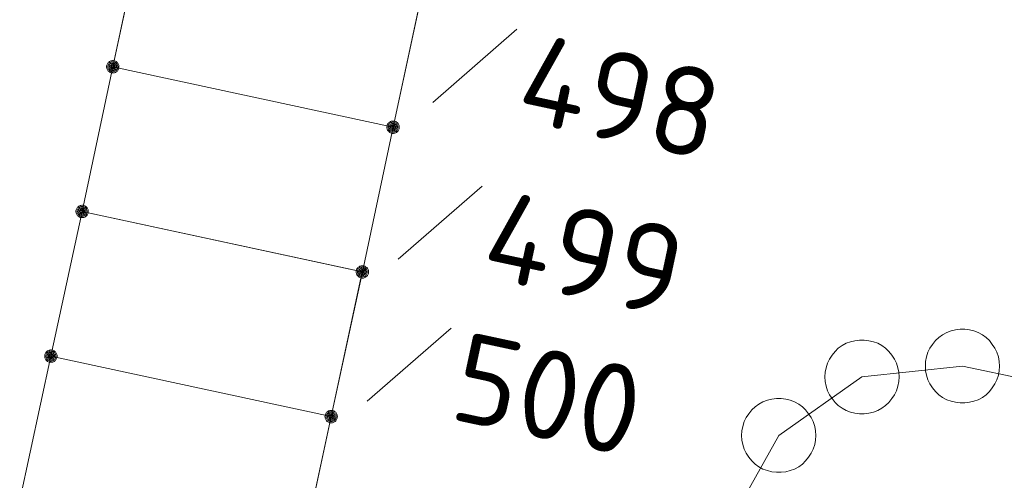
# Model space of a CAD drawing. Header units: metres. Extents: x 3425540 to 3446143, y 5432760 to 5444637.
# Tile 700 of 717: x 3445075 to 3445094, y 5435699 to 5435708. Entities that reach past the tile are written whole.
import ezdxf

# ---------------------------------------------------------------- set-up
doc = ezdxf.new("R2010")
doc.units = ezdxf.units.M
doc.layers.add('B_Bestand', color=9, linetype='Continuous', lineweight=18)
doc.layers.add('B_Flurgrenzen', color=9, linetype='Continuous', lineweight=18)
doc.styles.get("Standard").update_dxf_attribs({"font": 'isocpeur.ttf'})

msp = doc.modelspace()

# ---------------------------------------------------------------- linework, layer by layer
at = {"layer": 'B_Bestand'}
for points in [[(3445082.13, 5435706.199), (3445082.757, 5435709.11), (3445077.1, 5435710.329), (3445076.473, 5435707.418), (3445082.13, 5435706.199)], [(3445082.13, 5435706.199), (3445081.51, 5435703.279), (3445075.85, 5435704.499), (3445076.47, 5435707.419), (3445082.13, 5435706.199)], [(3445080.88, 5435700.359), (3445081.509, 5435703.279), (3445075.85, 5435704.499), (3445075.221, 5435701.579), (3445080.88, 5435700.359)], [(3445080.88, 5435700.359), (3445080.253, 5435697.448), (3445074.59, 5435698.669), (3445075.217, 5435701.58), (3445080.88, 5435700.359)]]:
    msp.add_lwpolyline(points, dxfattribs=at)
at = {"layer": 'B_Flurgrenzen'}
for p, q in [((3445076.47, 5435707.419), (3445077.1, 5435710.329)), ((3445082.13, 5435706.199), (3445082.76, 5435709.119)), ((3445082.936, 5435706.701), (3445084.633, 5435708.179)), ((3445075.85, 5435704.499), (3445076.47, 5435707.419)), ((3445076.47, 5435707.419), (3445082.13, 5435706.199)), ((3445081.51, 5435703.279), (3445082.13, 5435706.199)), ((3445082.232, 5435703.534), (3445083.929, 5435705.012)), ((3445075.22, 5435701.579), (3445075.85, 5435704.499)), ((3445075.85, 5435704.499), (3445081.51, 5435703.279)), ((3445080.88, 5435700.359), (3445081.51, 5435703.279)), ((3445081.606, 5435700.668), (3445083.303, 5435702.146)), ((3445074.59, 5435698.669), (3445075.22, 5435701.579)), ((3445075.22, 5435701.579), (3445080.88, 5435700.359)), ((3445091.6, 5435701.159), (3445093.63, 5435701.379)), ((3445093.63, 5435701.379), (3445113.89, 5435697.049)), ((3445089.92, 5435699.979), (3445091.6, 5435701.159)), ((3445080.25, 5435697.429), (3445080.88, 5435700.359)), ((3445088.92, 5435698.199), (3445089.92, 5435699.979))]:
    msp.add_line(p, q, dxfattribs=at)
for points in [[(3445076.595, 5435707.419), (3445076.594, 5435707.435), (3445076.591, 5435707.45), (3445076.586, 5435707.465), (3445076.579, 5435707.479), (3445076.571, 5435707.493), (3445076.562, 5435707.505), (3445076.55, 5435707.515), (3445076.537, 5435707.524), (3445076.523, 5435707.532), (3445076.508, 5435707.538), (3445076.494, 5435707.542), (3445076.478, 5435707.544), (3445076.462, 5435707.544), (3445076.446, 5435707.542), (3445076.432, 5435707.538), (3445076.417, 5435707.532), (3445076.403, 5435707.524), (3445076.39, 5435707.515), (3445076.378, 5435707.505), (3445076.369, 5435707.493), (3445076.361, 5435707.479), (3445076.354, 5435707.465), (3445076.349, 5435707.45), (3445076.346, 5435707.435), (3445076.345, 5435707.419), (3445076.346, 5435707.403), (3445076.349, 5435707.388), (3445076.354, 5435707.373), (3445076.361, 5435707.359), (3445076.369, 5435707.345), (3445076.378, 5435707.333), (3445076.39, 5435707.323), (3445076.403, 5435707.314), (3445076.417, 5435707.306), (3445076.432, 5435707.3), (3445076.446, 5435707.296), (3445076.462, 5435707.294), (3445076.478, 5435707.294), (3445076.494, 5435707.296), (3445076.508, 5435707.3), (3445076.523, 5435707.306), (3445076.537, 5435707.314), (3445076.55, 5435707.323), (3445076.562, 5435707.333), (3445076.571, 5435707.345), (3445076.579, 5435707.359), (3445076.586, 5435707.373), (3445076.591, 5435707.388), (3445076.594, 5435707.403), (3445076.595, 5435707.419)], [(3445076.57, 5435707.419), (3445076.569, 5435707.433), (3445076.566, 5435707.447), (3445076.562, 5435707.459), (3445076.556, 5435707.472), (3445076.547, 5435707.484), (3445076.537, 5435707.494), (3445076.526, 5435707.503), (3445076.514, 5435707.51), (3445076.501, 5435707.514), (3445076.488, 5435707.517), (3445076.474, 5435707.519), (3445076.459, 5435707.518), (3445076.445, 5435707.516), (3445076.433, 5435707.513), (3445076.42, 5435707.506), (3445076.408, 5435707.498), (3445076.398, 5435707.489), (3445076.388, 5435707.478), (3445076.381, 5435707.466), (3445076.376, 5435707.453), (3445076.372, 5435707.44), (3445076.37, 5435707.426), (3445076.37, 5435707.412), (3445076.372, 5435707.398), (3445076.376, 5435707.385), (3445076.381, 5435707.372), (3445076.388, 5435707.36), (3445076.398, 5435707.349), (3445076.408, 5435707.34), (3445076.42, 5435707.332), (3445076.433, 5435707.325), (3445076.445, 5435707.322), (3445076.459, 5435707.32), (3445076.474, 5435707.319), (3445076.488, 5435707.321), (3445076.501, 5435707.324), (3445076.514, 5435707.328), (3445076.526, 5435707.335), (3445076.537, 5435707.344), (3445076.547, 5435707.354), (3445076.556, 5435707.366), (3445076.562, 5435707.379), (3445076.566, 5435707.391), (3445076.569, 5435707.405), (3445076.57, 5435707.419)], [(3445076.546, 5435707.419), (3445076.545, 5435707.431), (3445076.542, 5435707.443), (3445076.537, 5435707.454), (3445076.531, 5435707.464), (3445076.522, 5435707.474), (3445076.513, 5435707.481), (3445076.502, 5435707.488), (3445076.491, 5435707.492), (3445076.479, 5435707.494), (3445076.467, 5435707.495), (3445076.455, 5435707.493), (3445076.443, 5435707.49), (3445076.433, 5435707.485), (3445076.422, 5435707.478), (3445076.413, 5435707.469), (3445076.406, 5435707.459), (3445076.4, 5435707.449), (3445076.396, 5435707.437), (3445076.394, 5435707.425), (3445076.394, 5435707.413), (3445076.396, 5435707.401), (3445076.4, 5435707.389), (3445076.406, 5435707.379), (3445076.413, 5435707.369), (3445076.422, 5435707.36), (3445076.432, 5435707.353), (3445076.443, 5435707.348), (3445076.455, 5435707.345), (3445076.467, 5435707.343), (3445076.479, 5435707.344), (3445076.491, 5435707.346), (3445076.502, 5435707.35), (3445076.513, 5435707.357), (3445076.522, 5435707.364), (3445076.531, 5435707.374), (3445076.537, 5435707.384), (3445076.542, 5435707.395), (3445076.545, 5435707.407), (3445076.546, 5435707.419)], [(3445076.521, 5435707.419), (3445076.52, 5435707.429), (3445076.517, 5435707.439), (3445076.512, 5435707.448), (3445076.506, 5435707.455), (3445076.499, 5435707.461), (3445076.49, 5435707.466), (3445076.48, 5435707.469), (3445076.47, 5435707.47), (3445076.46, 5435707.469), (3445076.45, 5435707.466), (3445076.441, 5435707.461), (3445076.434, 5435707.455), (3445076.428, 5435707.448), (3445076.423, 5435707.439), (3445076.42, 5435707.429), (3445076.419, 5435707.419), (3445076.42, 5435707.409), (3445076.423, 5435707.399), (3445076.428, 5435707.39), (3445076.434, 5435707.383), (3445076.441, 5435707.377), (3445076.45, 5435707.372), (3445076.46, 5435707.369), (3445076.47, 5435707.368), (3445076.48, 5435707.369), (3445076.49, 5435707.372), (3445076.499, 5435707.377), (3445076.506, 5435707.383), (3445076.512, 5435707.39), (3445076.517, 5435707.399), (3445076.52, 5435707.409), (3445076.521, 5435707.419)], [(3445076.497, 5435707.419), (3445076.496, 5435707.426), (3445076.493, 5435707.433), (3445076.488, 5435707.439), (3445076.482, 5435707.443), (3445076.475, 5435707.445), (3445076.468, 5435707.446), (3445076.461, 5435707.444), (3445076.454, 5435707.441), (3445076.449, 5435707.436), (3445076.445, 5435707.43), (3445076.443, 5435707.423), (3445076.443, 5435707.415), (3445076.445, 5435707.408), (3445076.449, 5435707.402), (3445076.454, 5435707.397), (3445076.461, 5435707.394), (3445076.468, 5435707.392), (3445076.475, 5435707.393), (3445076.482, 5435707.395), (3445076.488, 5435707.399), (3445076.493, 5435707.405), (3445076.496, 5435707.412), (3445076.497, 5435707.419)], [(3445082.255, 5435706.199), (3445082.254, 5435706.215), (3445082.251, 5435706.23), (3445082.246, 5435706.245), (3445082.239, 5435706.259), (3445082.231, 5435706.273), (3445082.222, 5435706.285), (3445082.21, 5435706.295), (3445082.197, 5435706.304), (3445082.183, 5435706.312), (3445082.168, 5435706.318), (3445082.154, 5435706.322), (3445082.138, 5435706.324), (3445082.122, 5435706.324), (3445082.106, 5435706.322), (3445082.092, 5435706.318), (3445082.077, 5435706.312), (3445082.063, 5435706.304), (3445082.05, 5435706.295), (3445082.038, 5435706.285), (3445082.029, 5435706.273), (3445082.021, 5435706.259), (3445082.014, 5435706.245), (3445082.009, 5435706.23), (3445082.006, 5435706.215), (3445082.005, 5435706.199), (3445082.006, 5435706.183), (3445082.009, 5435706.168), (3445082.014, 5435706.153), (3445082.021, 5435706.139), (3445082.029, 5435706.125), (3445082.038, 5435706.113), (3445082.05, 5435706.103), (3445082.063, 5435706.094), (3445082.077, 5435706.086), (3445082.092, 5435706.08), (3445082.106, 5435706.076), (3445082.122, 5435706.074), (3445082.138, 5435706.074), (3445082.154, 5435706.076), (3445082.168, 5435706.08), (3445082.183, 5435706.086), (3445082.197, 5435706.094), (3445082.21, 5435706.103), (3445082.222, 5435706.113), (3445082.231, 5435706.125), (3445082.239, 5435706.139), (3445082.246, 5435706.153), (3445082.251, 5435706.168), (3445082.254, 5435706.183), (3445082.255, 5435706.199)], [(3445082.23, 5435706.199), (3445082.229, 5435706.213), (3445082.226, 5435706.227), (3445082.222, 5435706.239), (3445082.216, 5435706.252), (3445082.207, 5435706.264), (3445082.197, 5435706.274), (3445082.186, 5435706.283), (3445082.174, 5435706.29), (3445082.161, 5435706.294), (3445082.148, 5435706.297), (3445082.134, 5435706.299), (3445082.119, 5435706.298), (3445082.105, 5435706.296), (3445082.093, 5435706.293), (3445082.08, 5435706.286), (3445082.068, 5435706.278), (3445082.058, 5435706.269), (3445082.048, 5435706.258), (3445082.041, 5435706.246), (3445082.036, 5435706.233), (3445082.032, 5435706.22), (3445082.03, 5435706.206), (3445082.03, 5435706.192), (3445082.032, 5435706.178), (3445082.036, 5435706.165), (3445082.041, 5435706.152), (3445082.048, 5435706.14), (3445082.058, 5435706.129), (3445082.068, 5435706.12), (3445082.08, 5435706.112), (3445082.093, 5435706.105), (3445082.105, 5435706.102), (3445082.119, 5435706.1), (3445082.134, 5435706.099), (3445082.148, 5435706.101), (3445082.161, 5435706.104), (3445082.174, 5435706.108), (3445082.186, 5435706.115), (3445082.197, 5435706.124), (3445082.207, 5435706.134), (3445082.216, 5435706.146), (3445082.222, 5435706.159), (3445082.226, 5435706.171), (3445082.229, 5435706.185), (3445082.23, 5435706.199)], [(3445082.206, 5435706.199), (3445082.205, 5435706.211), (3445082.202, 5435706.223), (3445082.197, 5435706.234), (3445082.191, 5435706.244), (3445082.182, 5435706.254), (3445082.173, 5435706.261), (3445082.162, 5435706.268), (3445082.151, 5435706.272), (3445082.139, 5435706.274), (3445082.127, 5435706.275), (3445082.115, 5435706.273), (3445082.103, 5435706.27), (3445082.093, 5435706.265), (3445082.082, 5435706.258), (3445082.073, 5435706.249), (3445082.066, 5435706.239), (3445082.06, 5435706.229), (3445082.056, 5435706.217), (3445082.054, 5435706.205), (3445082.054, 5435706.193), (3445082.056, 5435706.181), (3445082.06, 5435706.169), (3445082.066, 5435706.159), (3445082.073, 5435706.149), (3445082.082, 5435706.14), (3445082.092, 5435706.133), (3445082.103, 5435706.128), (3445082.115, 5435706.125), (3445082.127, 5435706.123), (3445082.139, 5435706.124), (3445082.151, 5435706.126), (3445082.162, 5435706.13), (3445082.173, 5435706.137), (3445082.182, 5435706.144), (3445082.191, 5435706.154), (3445082.197, 5435706.164), (3445082.202, 5435706.175), (3445082.205, 5435706.187), (3445082.206, 5435706.199)], [(3445082.181, 5435706.199), (3445082.18, 5435706.209), (3445082.177, 5435706.219), (3445082.172, 5435706.228), (3445082.166, 5435706.235), (3445082.159, 5435706.241), (3445082.15, 5435706.246), (3445082.14, 5435706.249), (3445082.13, 5435706.25), (3445082.12, 5435706.249), (3445082.11, 5435706.246), (3445082.101, 5435706.241), (3445082.094, 5435706.235), (3445082.088, 5435706.228), (3445082.083, 5435706.219), (3445082.08, 5435706.209), (3445082.079, 5435706.199), (3445082.08, 5435706.189), (3445082.083, 5435706.179), (3445082.088, 5435706.17), (3445082.094, 5435706.163), (3445082.101, 5435706.157), (3445082.11, 5435706.152), (3445082.12, 5435706.149), (3445082.13, 5435706.148), (3445082.14, 5435706.149), (3445082.15, 5435706.152), (3445082.159, 5435706.157), (3445082.166, 5435706.163), (3445082.172, 5435706.17), (3445082.177, 5435706.179), (3445082.18, 5435706.189), (3445082.181, 5435706.199)], [(3445082.157, 5435706.199), (3445082.156, 5435706.206), (3445082.153, 5435706.213), (3445082.148, 5435706.219), (3445082.142, 5435706.223), (3445082.135, 5435706.225), (3445082.128, 5435706.226), (3445082.121, 5435706.224), (3445082.114, 5435706.221), (3445082.109, 5435706.216), (3445082.105, 5435706.21), (3445082.103, 5435706.203), (3445082.103, 5435706.195), (3445082.105, 5435706.188), (3445082.109, 5435706.182), (3445082.114, 5435706.177), (3445082.121, 5435706.174), (3445082.128, 5435706.172), (3445082.135, 5435706.173), (3445082.142, 5435706.175), (3445082.148, 5435706.179), (3445082.153, 5435706.185), (3445082.156, 5435706.192), (3445082.157, 5435706.199)], [(3445075.975, 5435704.499), (3445075.974, 5435704.515), (3445075.971, 5435704.53), (3445075.966, 5435704.545), (3445075.959, 5435704.559), (3445075.951, 5435704.573), (3445075.942, 5435704.585), (3445075.93, 5435704.595), (3445075.917, 5435704.604), (3445075.903, 5435704.612), (3445075.888, 5435704.618), (3445075.874, 5435704.622), (3445075.858, 5435704.624), (3445075.842, 5435704.624), (3445075.826, 5435704.622), (3445075.812, 5435704.618), (3445075.797, 5435704.612), (3445075.783, 5435704.604), (3445075.77, 5435704.595), (3445075.758, 5435704.585), (3445075.749, 5435704.573), (3445075.741, 5435704.559), (3445075.734, 5435704.545), (3445075.729, 5435704.53), (3445075.726, 5435704.515), (3445075.725, 5435704.499), (3445075.726, 5435704.483), (3445075.729, 5435704.468), (3445075.734, 5435704.453), (3445075.741, 5435704.439), (3445075.749, 5435704.425), (3445075.758, 5435704.413), (3445075.77, 5435704.403), (3445075.783, 5435704.394), (3445075.797, 5435704.386), (3445075.812, 5435704.38), (3445075.826, 5435704.376), (3445075.842, 5435704.374), (3445075.858, 5435704.374), (3445075.874, 5435704.376), (3445075.888, 5435704.38), (3445075.903, 5435704.386), (3445075.917, 5435704.394), (3445075.93, 5435704.403), (3445075.942, 5435704.413), (3445075.951, 5435704.425), (3445075.959, 5435704.439), (3445075.966, 5435704.453), (3445075.971, 5435704.468), (3445075.974, 5435704.483), (3445075.975, 5435704.499)], [(3445075.95, 5435704.499), (3445075.949, 5435704.513), (3445075.946, 5435704.527), (3445075.942, 5435704.539), (3445075.936, 5435704.552), (3445075.927, 5435704.564), (3445075.917, 5435704.574), (3445075.906, 5435704.583), (3445075.894, 5435704.59), (3445075.881, 5435704.594), (3445075.868, 5435704.597), (3445075.854, 5435704.599), (3445075.839, 5435704.598), (3445075.825, 5435704.596), (3445075.813, 5435704.593), (3445075.8, 5435704.586), (3445075.788, 5435704.578), (3445075.778, 5435704.569), (3445075.768, 5435704.558), (3445075.761, 5435704.546), (3445075.756, 5435704.533), (3445075.752, 5435704.52), (3445075.75, 5435704.506), (3445075.75, 5435704.492), (3445075.752, 5435704.478), (3445075.756, 5435704.465), (3445075.761, 5435704.452), (3445075.768, 5435704.44), (3445075.778, 5435704.429), (3445075.788, 5435704.42), (3445075.8, 5435704.412), (3445075.813, 5435704.405), (3445075.825, 5435704.402), (3445075.839, 5435704.4), (3445075.854, 5435704.399), (3445075.868, 5435704.401), (3445075.881, 5435704.404), (3445075.894, 5435704.408), (3445075.906, 5435704.415), (3445075.917, 5435704.424), (3445075.927, 5435704.434), (3445075.936, 5435704.446), (3445075.942, 5435704.459), (3445075.946, 5435704.471), (3445075.949, 5435704.485), (3445075.95, 5435704.499)], [(3445075.926, 5435704.499), (3445075.925, 5435704.511), (3445075.922, 5435704.523), (3445075.917, 5435704.534), (3445075.911, 5435704.544), (3445075.902, 5435704.554), (3445075.893, 5435704.561), (3445075.882, 5435704.568), (3445075.871, 5435704.572), (3445075.859, 5435704.574), (3445075.847, 5435704.575), (3445075.835, 5435704.573), (3445075.823, 5435704.57), (3445075.813, 5435704.565), (3445075.802, 5435704.558), (3445075.793, 5435704.549), (3445075.786, 5435704.539), (3445075.78, 5435704.529), (3445075.776, 5435704.517), (3445075.774, 5435704.505), (3445075.774, 5435704.493), (3445075.776, 5435704.481), (3445075.78, 5435704.469), (3445075.786, 5435704.459), (3445075.793, 5435704.449), (3445075.802, 5435704.44), (3445075.812, 5435704.433), (3445075.823, 5435704.428), (3445075.835, 5435704.425), (3445075.847, 5435704.423), (3445075.859, 5435704.424), (3445075.871, 5435704.426), (3445075.882, 5435704.43), (3445075.893, 5435704.437), (3445075.902, 5435704.444), (3445075.911, 5435704.454), (3445075.917, 5435704.464), (3445075.922, 5435704.475), (3445075.925, 5435704.487), (3445075.926, 5435704.499)], [(3445075.901, 5435704.499), (3445075.9, 5435704.509), (3445075.897, 5435704.519), (3445075.892, 5435704.528), (3445075.886, 5435704.535), (3445075.879, 5435704.541), (3445075.87, 5435704.546), (3445075.86, 5435704.549), (3445075.85, 5435704.55), (3445075.84, 5435704.549), (3445075.83, 5435704.546), (3445075.821, 5435704.541), (3445075.814, 5435704.535), (3445075.808, 5435704.528), (3445075.803, 5435704.519), (3445075.8, 5435704.509), (3445075.799, 5435704.499), (3445075.8, 5435704.489), (3445075.803, 5435704.479), (3445075.808, 5435704.47), (3445075.814, 5435704.463), (3445075.821, 5435704.457), (3445075.83, 5435704.452), (3445075.84, 5435704.449), (3445075.85, 5435704.448), (3445075.86, 5435704.449), (3445075.87, 5435704.452), (3445075.879, 5435704.457), (3445075.886, 5435704.463), (3445075.892, 5435704.47), (3445075.897, 5435704.479), (3445075.9, 5435704.489), (3445075.901, 5435704.499)], [(3445075.877, 5435704.499), (3445075.876, 5435704.506), (3445075.873, 5435704.513), (3445075.868, 5435704.519), (3445075.862, 5435704.523), (3445075.855, 5435704.525), (3445075.848, 5435704.526), (3445075.841, 5435704.524), (3445075.834, 5435704.521), (3445075.829, 5435704.516), (3445075.825, 5435704.51), (3445075.823, 5435704.503), (3445075.823, 5435704.495), (3445075.825, 5435704.488), (3445075.829, 5435704.482), (3445075.834, 5435704.477), (3445075.841, 5435704.474), (3445075.848, 5435704.472), (3445075.855, 5435704.473), (3445075.862, 5435704.475), (3445075.868, 5435704.479), (3445075.873, 5435704.485), (3445075.876, 5435704.492), (3445075.877, 5435704.499)], [(3445081.635, 5435703.279), (3445081.634, 5435703.295), (3445081.631, 5435703.31), (3445081.626, 5435703.325), (3445081.619, 5435703.339), (3445081.611, 5435703.353), (3445081.602, 5435703.365), (3445081.59, 5435703.375), (3445081.577, 5435703.384), (3445081.563, 5435703.392), (3445081.548, 5435703.398), (3445081.534, 5435703.402), (3445081.518, 5435703.404), (3445081.502, 5435703.404), (3445081.486, 5435703.402), (3445081.472, 5435703.398), (3445081.457, 5435703.392), (3445081.443, 5435703.384), (3445081.43, 5435703.375), (3445081.418, 5435703.365), (3445081.409, 5435703.353), (3445081.401, 5435703.339), (3445081.394, 5435703.325), (3445081.389, 5435703.31), (3445081.386, 5435703.295), (3445081.385, 5435703.279), (3445081.386, 5435703.263), (3445081.389, 5435703.248), (3445081.394, 5435703.233), (3445081.401, 5435703.219), (3445081.409, 5435703.205), (3445081.418, 5435703.193), (3445081.43, 5435703.183), (3445081.443, 5435703.174), (3445081.457, 5435703.166), (3445081.472, 5435703.16), (3445081.486, 5435703.156), (3445081.502, 5435703.154), (3445081.518, 5435703.154), (3445081.534, 5435703.156), (3445081.548, 5435703.16), (3445081.563, 5435703.166), (3445081.577, 5435703.174), (3445081.59, 5435703.183), (3445081.602, 5435703.193), (3445081.611, 5435703.205), (3445081.619, 5435703.219), (3445081.626, 5435703.233), (3445081.631, 5435703.248), (3445081.634, 5435703.263), (3445081.635, 5435703.279)], [(3445081.61, 5435703.279), (3445081.609, 5435703.293), (3445081.606, 5435703.307), (3445081.602, 5435703.319), (3445081.596, 5435703.332), (3445081.587, 5435703.344), (3445081.577, 5435703.354), (3445081.566, 5435703.363), (3445081.554, 5435703.37), (3445081.541, 5435703.374), (3445081.528, 5435703.377), (3445081.514, 5435703.379), (3445081.499, 5435703.378), (3445081.485, 5435703.376), (3445081.473, 5435703.373), (3445081.46, 5435703.366), (3445081.448, 5435703.358), (3445081.438, 5435703.349), (3445081.428, 5435703.338), (3445081.421, 5435703.326), (3445081.416, 5435703.313), (3445081.412, 5435703.3), (3445081.41, 5435703.286), (3445081.41, 5435703.272), (3445081.412, 5435703.258), (3445081.416, 5435703.245), (3445081.421, 5435703.232), (3445081.428, 5435703.22), (3445081.438, 5435703.209), (3445081.448, 5435703.2), (3445081.46, 5435703.192), (3445081.473, 5435703.185), (3445081.485, 5435703.182), (3445081.499, 5435703.18), (3445081.514, 5435703.179), (3445081.528, 5435703.181), (3445081.541, 5435703.184), (3445081.554, 5435703.188), (3445081.566, 5435703.195), (3445081.577, 5435703.204), (3445081.587, 5435703.214), (3445081.596, 5435703.226), (3445081.602, 5435703.239), (3445081.606, 5435703.251), (3445081.609, 5435703.265), (3445081.61, 5435703.279)], [(3445081.586, 5435703.279), (3445081.585, 5435703.291), (3445081.582, 5435703.303), (3445081.577, 5435703.314), (3445081.571, 5435703.324), (3445081.562, 5435703.334), (3445081.553, 5435703.341), (3445081.542, 5435703.348), (3445081.531, 5435703.352), (3445081.519, 5435703.354), (3445081.507, 5435703.355), (3445081.495, 5435703.353), (3445081.483, 5435703.35), (3445081.473, 5435703.345), (3445081.462, 5435703.338), (3445081.453, 5435703.329), (3445081.446, 5435703.319), (3445081.44, 5435703.309), (3445081.436, 5435703.297), (3445081.434, 5435703.285), (3445081.434, 5435703.273), (3445081.436, 5435703.261), (3445081.44, 5435703.249), (3445081.446, 5435703.239), (3445081.453, 5435703.229), (3445081.462, 5435703.22), (3445081.472, 5435703.213), (3445081.483, 5435703.208), (3445081.495, 5435703.205), (3445081.507, 5435703.203), (3445081.519, 5435703.204), (3445081.531, 5435703.206), (3445081.542, 5435703.21), (3445081.553, 5435703.217), (3445081.562, 5435703.224), (3445081.571, 5435703.234), (3445081.577, 5435703.244), (3445081.582, 5435703.255), (3445081.585, 5435703.267), (3445081.586, 5435703.279)], [(3445081.561, 5435703.279), (3445081.56, 5435703.289), (3445081.557, 5435703.299), (3445081.552, 5435703.308), (3445081.546, 5435703.315), (3445081.539, 5435703.321), (3445081.53, 5435703.326), (3445081.52, 5435703.329), (3445081.51, 5435703.33), (3445081.5, 5435703.329), (3445081.49, 5435703.326), (3445081.481, 5435703.321), (3445081.474, 5435703.315), (3445081.468, 5435703.308), (3445081.463, 5435703.299), (3445081.46, 5435703.289), (3445081.459, 5435703.279), (3445081.46, 5435703.269), (3445081.463, 5435703.259), (3445081.468, 5435703.25), (3445081.474, 5435703.243), (3445081.481, 5435703.237), (3445081.49, 5435703.232), (3445081.5, 5435703.229), (3445081.51, 5435703.228), (3445081.52, 5435703.229), (3445081.53, 5435703.232), (3445081.539, 5435703.237), (3445081.546, 5435703.243), (3445081.552, 5435703.25), (3445081.557, 5435703.259), (3445081.56, 5435703.269), (3445081.561, 5435703.279)], [(3445081.537, 5435703.279), (3445081.536, 5435703.286), (3445081.533, 5435703.293), (3445081.528, 5435703.299), (3445081.522, 5435703.303), (3445081.515, 5435703.305), (3445081.508, 5435703.306), (3445081.501, 5435703.304), (3445081.494, 5435703.301), (3445081.489, 5435703.296), (3445081.485, 5435703.29), (3445081.483, 5435703.283), (3445081.483, 5435703.275), (3445081.485, 5435703.268), (3445081.489, 5435703.262), (3445081.494, 5435703.257), (3445081.501, 5435703.254), (3445081.508, 5435703.252), (3445081.515, 5435703.253), (3445081.522, 5435703.255), (3445081.528, 5435703.259), (3445081.533, 5435703.265), (3445081.536, 5435703.272), (3445081.537, 5435703.279)], [(3445094.38, 5435701.379), (3445094.374, 5435701.473), (3445094.356, 5435701.562), (3445094.327, 5435701.657), (3445094.286, 5435701.739), (3445094.232, 5435701.816), (3445094.173, 5435701.893), (3445094.108, 5435701.958), (3445094.032, 5435702.011), (3445093.949, 5435702.058), (3445093.86, 5435702.088), (3445093.772, 5435702.111), (3445093.677, 5435702.123), (3445093.583, 5435702.123), (3445093.488, 5435702.111), (3445093.4, 5435702.088), (3445093.311, 5435702.058), (3445093.228, 5435702.011), (3445093.152, 5435701.958), (3445093.087, 5435701.893), (3445093.028, 5435701.816), (3445092.974, 5435701.739), (3445092.933, 5435701.657), (3445092.904, 5435701.562), (3445092.886, 5435701.473), (3445092.88, 5435701.379), (3445092.886, 5435701.285), (3445092.904, 5435701.196), (3445092.933, 5435701.101), (3445092.974, 5435701.019), (3445093.028, 5435700.942), (3445093.087, 5435700.865), (3445093.152, 5435700.8), (3445093.228, 5435700.747), (3445093.311, 5435700.7), (3445093.4, 5435700.67), (3445093.488, 5435700.647), (3445093.583, 5435700.635), (3445093.677, 5435700.635), (3445093.772, 5435700.647), (3445093.86, 5435700.67), (3445093.949, 5435700.7), (3445094.032, 5435700.747), (3445094.108, 5435700.8), (3445094.173, 5435700.865), (3445094.232, 5435700.942), (3445094.286, 5435701.019), (3445094.327, 5435701.101), (3445094.356, 5435701.196), (3445094.374, 5435701.285), (3445094.38, 5435701.379)], [(3445092.35, 5435701.159), (3445092.344, 5435701.253), (3445092.326, 5435701.342), (3445092.297, 5435701.437), (3445092.256, 5435701.519), (3445092.202, 5435701.596), (3445092.143, 5435701.673), (3445092.078, 5435701.738), (3445092.002, 5435701.791), (3445091.919, 5435701.838), (3445091.83, 5435701.868), (3445091.742, 5435701.891), (3445091.647, 5435701.903), (3445091.553, 5435701.903), (3445091.458, 5435701.891), (3445091.37, 5435701.868), (3445091.281, 5435701.838), (3445091.198, 5435701.791), (3445091.122, 5435701.738), (3445091.057, 5435701.673), (3445090.998, 5435701.596), (3445090.944, 5435701.519), (3445090.903, 5435701.437), (3445090.874, 5435701.342), (3445090.856, 5435701.253), (3445090.85, 5435701.159), (3445090.856, 5435701.065), (3445090.874, 5435700.976), (3445090.903, 5435700.881), (3445090.944, 5435700.799), (3445090.998, 5435700.722), (3445091.057, 5435700.645), (3445091.122, 5435700.58), (3445091.198, 5435700.527), (3445091.281, 5435700.48), (3445091.37, 5435700.45), (3445091.458, 5435700.427), (3445091.553, 5435700.415), (3445091.647, 5435700.415), (3445091.742, 5435700.427), (3445091.83, 5435700.45), (3445091.919, 5435700.48), (3445092.002, 5435700.527), (3445092.078, 5435700.58), (3445092.143, 5435700.645), (3445092.202, 5435700.722), (3445092.256, 5435700.799), (3445092.297, 5435700.881), (3445092.326, 5435700.976), (3445092.344, 5435701.065), (3445092.35, 5435701.159)], [(3445075.345, 5435701.579), (3445075.344, 5435701.595), (3445075.341, 5435701.61), (3445075.336, 5435701.625), (3445075.329, 5435701.639), (3445075.321, 5435701.653), (3445075.312, 5435701.665), (3445075.3, 5435701.675), (3445075.287, 5435701.684), (3445075.273, 5435701.692), (3445075.258, 5435701.698), (3445075.244, 5435701.702), (3445075.228, 5435701.704), (3445075.212, 5435701.704), (3445075.196, 5435701.702), (3445075.182, 5435701.698), (3445075.167, 5435701.692), (3445075.153, 5435701.684), (3445075.14, 5435701.675), (3445075.128, 5435701.665), (3445075.119, 5435701.653), (3445075.111, 5435701.639), (3445075.104, 5435701.625), (3445075.099, 5435701.61), (3445075.096, 5435701.595), (3445075.095, 5435701.579), (3445075.096, 5435701.563), (3445075.099, 5435701.548), (3445075.104, 5435701.533), (3445075.111, 5435701.519), (3445075.119, 5435701.505), (3445075.128, 5435701.493), (3445075.14, 5435701.483), (3445075.153, 5435701.474), (3445075.167, 5435701.466), (3445075.182, 5435701.46), (3445075.196, 5435701.456), (3445075.212, 5435701.454), (3445075.228, 5435701.454), (3445075.244, 5435701.456), (3445075.258, 5435701.46), (3445075.273, 5435701.466), (3445075.287, 5435701.474), (3445075.3, 5435701.483), (3445075.312, 5435701.493), (3445075.321, 5435701.505), (3445075.329, 5435701.519), (3445075.336, 5435701.533), (3445075.341, 5435701.548), (3445075.344, 5435701.563), (3445075.345, 5435701.579)], [(3445075.32, 5435701.579), (3445075.319, 5435701.593), (3445075.316, 5435701.607), (3445075.312, 5435701.619), (3445075.306, 5435701.632), (3445075.297, 5435701.644), (3445075.287, 5435701.654), (3445075.276, 5435701.663), (3445075.264, 5435701.67), (3445075.251, 5435701.674), (3445075.238, 5435701.677), (3445075.224, 5435701.679), (3445075.209, 5435701.678), (3445075.195, 5435701.676), (3445075.183, 5435701.673), (3445075.17, 5435701.666), (3445075.158, 5435701.658), (3445075.148, 5435701.649), (3445075.138, 5435701.638), (3445075.131, 5435701.626), (3445075.126, 5435701.613), (3445075.122, 5435701.6), (3445075.12, 5435701.586), (3445075.12, 5435701.572), (3445075.122, 5435701.558), (3445075.126, 5435701.545), (3445075.131, 5435701.532), (3445075.138, 5435701.52), (3445075.148, 5435701.509), (3445075.158, 5435701.5), (3445075.17, 5435701.492), (3445075.183, 5435701.485), (3445075.195, 5435701.482), (3445075.209, 5435701.48), (3445075.224, 5435701.479), (3445075.238, 5435701.481), (3445075.251, 5435701.484), (3445075.264, 5435701.488), (3445075.276, 5435701.495), (3445075.287, 5435701.504), (3445075.297, 5435701.514), (3445075.306, 5435701.526), (3445075.312, 5435701.539), (3445075.316, 5435701.551), (3445075.319, 5435701.565), (3445075.32, 5435701.579)], [(3445075.296, 5435701.579), (3445075.295, 5435701.591), (3445075.292, 5435701.603), (3445075.287, 5435701.614), (3445075.281, 5435701.624), (3445075.272, 5435701.634), (3445075.263, 5435701.641), (3445075.252, 5435701.648), (3445075.241, 5435701.652), (3445075.229, 5435701.654), (3445075.217, 5435701.655), (3445075.205, 5435701.653), (3445075.193, 5435701.65), (3445075.183, 5435701.645), (3445075.172, 5435701.638), (3445075.163, 5435701.629), (3445075.156, 5435701.619), (3445075.15, 5435701.609), (3445075.146, 5435701.597), (3445075.144, 5435701.585), (3445075.144, 5435701.573), (3445075.146, 5435701.561), (3445075.15, 5435701.549), (3445075.156, 5435701.539), (3445075.163, 5435701.529), (3445075.172, 5435701.52), (3445075.182, 5435701.513), (3445075.193, 5435701.508), (3445075.205, 5435701.505), (3445075.217, 5435701.503), (3445075.229, 5435701.504), (3445075.241, 5435701.506), (3445075.252, 5435701.51), (3445075.263, 5435701.517), (3445075.272, 5435701.524), (3445075.281, 5435701.534), (3445075.287, 5435701.544), (3445075.292, 5435701.555), (3445075.295, 5435701.567), (3445075.296, 5435701.579)], [(3445075.271, 5435701.579), (3445075.27, 5435701.589), (3445075.267, 5435701.599), (3445075.262, 5435701.608), (3445075.256, 5435701.615), (3445075.249, 5435701.621), (3445075.24, 5435701.626), (3445075.23, 5435701.629), (3445075.22, 5435701.63), (3445075.21, 5435701.629), (3445075.2, 5435701.626), (3445075.191, 5435701.621), (3445075.184, 5435701.615), (3445075.178, 5435701.608), (3445075.173, 5435701.599), (3445075.17, 5435701.589), (3445075.169, 5435701.579), (3445075.17, 5435701.569), (3445075.173, 5435701.559), (3445075.178, 5435701.55), (3445075.184, 5435701.543), (3445075.191, 5435701.537), (3445075.2, 5435701.532), (3445075.21, 5435701.529), (3445075.22, 5435701.528), (3445075.23, 5435701.529), (3445075.24, 5435701.532), (3445075.249, 5435701.537), (3445075.256, 5435701.543), (3445075.262, 5435701.55), (3445075.267, 5435701.559), (3445075.27, 5435701.569), (3445075.271, 5435701.579)], [(3445075.247, 5435701.579), (3445075.246, 5435701.586), (3445075.243, 5435701.593), (3445075.238, 5435701.599), (3445075.232, 5435701.603), (3445075.225, 5435701.605), (3445075.218, 5435701.606), (3445075.211, 5435701.604), (3445075.204, 5435701.601), (3445075.199, 5435701.596), (3445075.195, 5435701.59), (3445075.193, 5435701.583), (3445075.193, 5435701.575), (3445075.195, 5435701.568), (3445075.199, 5435701.562), (3445075.204, 5435701.557), (3445075.211, 5435701.554), (3445075.218, 5435701.552), (3445075.225, 5435701.553), (3445075.232, 5435701.555), (3445075.238, 5435701.559), (3445075.243, 5435701.565), (3445075.246, 5435701.572), (3445075.247, 5435701.579)], [(3445090.67, 5435699.979), (3445090.664, 5435700.073), (3445090.646, 5435700.162), (3445090.617, 5435700.257), (3445090.576, 5435700.339), (3445090.522, 5435700.416), (3445090.463, 5435700.493), (3445090.398, 5435700.558), (3445090.322, 5435700.611), (3445090.239, 5435700.658), (3445090.15, 5435700.688), (3445090.062, 5435700.711), (3445089.967, 5435700.723), (3445089.873, 5435700.723), (3445089.778, 5435700.711), (3445089.69, 5435700.688), (3445089.601, 5435700.658), (3445089.518, 5435700.611), (3445089.442, 5435700.558), (3445089.377, 5435700.493), (3445089.318, 5435700.416), (3445089.264, 5435700.339), (3445089.223, 5435700.257), (3445089.194, 5435700.162), (3445089.176, 5435700.073), (3445089.17, 5435699.979), (3445089.176, 5435699.885), (3445089.194, 5435699.796), (3445089.223, 5435699.701), (3445089.264, 5435699.619), (3445089.318, 5435699.542), (3445089.377, 5435699.465), (3445089.442, 5435699.4), (3445089.518, 5435699.347), (3445089.601, 5435699.3), (3445089.69, 5435699.27), (3445089.778, 5435699.247), (3445089.873, 5435699.235), (3445089.967, 5435699.235), (3445090.062, 5435699.247), (3445090.15, 5435699.27), (3445090.239, 5435699.3), (3445090.322, 5435699.347), (3445090.398, 5435699.4), (3445090.463, 5435699.465), (3445090.522, 5435699.542), (3445090.576, 5435699.619), (3445090.617, 5435699.701), (3445090.646, 5435699.796), (3445090.664, 5435699.885), (3445090.67, 5435699.979)], [(3445081.005, 5435700.359), (3445081.004, 5435700.375), (3445081.001, 5435700.39), (3445080.996, 5435700.405), (3445080.989, 5435700.419), (3445080.981, 5435700.433), (3445080.972, 5435700.445), (3445080.96, 5435700.455), (3445080.947, 5435700.464), (3445080.933, 5435700.472), (3445080.918, 5435700.478), (3445080.904, 5435700.482), (3445080.888, 5435700.484), (3445080.872, 5435700.484), (3445080.856, 5435700.482), (3445080.842, 5435700.478), (3445080.827, 5435700.472), (3445080.813, 5435700.464), (3445080.8, 5435700.455), (3445080.788, 5435700.445), (3445080.779, 5435700.433), (3445080.771, 5435700.419), (3445080.764, 5435700.405), (3445080.759, 5435700.39), (3445080.756, 5435700.375), (3445080.755, 5435700.359), (3445080.756, 5435700.343), (3445080.759, 5435700.328), (3445080.764, 5435700.313), (3445080.771, 5435700.299), (3445080.779, 5435700.285), (3445080.788, 5435700.273), (3445080.8, 5435700.263), (3445080.813, 5435700.254), (3445080.827, 5435700.246), (3445080.842, 5435700.24), (3445080.856, 5435700.236), (3445080.872, 5435700.234), (3445080.888, 5435700.234), (3445080.904, 5435700.236), (3445080.918, 5435700.24), (3445080.933, 5435700.246), (3445080.947, 5435700.254), (3445080.96, 5435700.263), (3445080.972, 5435700.273), (3445080.981, 5435700.285), (3445080.989, 5435700.299), (3445080.996, 5435700.313), (3445081.001, 5435700.328), (3445081.004, 5435700.343), (3445081.005, 5435700.359)], [(3445080.98, 5435700.359), (3445080.979, 5435700.373), (3445080.976, 5435700.387), (3445080.972, 5435700.399), (3445080.966, 5435700.412), (3445080.957, 5435700.424), (3445080.947, 5435700.434), (3445080.936, 5435700.443), (3445080.924, 5435700.45), (3445080.911, 5435700.454), (3445080.898, 5435700.457), (3445080.884, 5435700.459), (3445080.869, 5435700.458), (3445080.855, 5435700.456), (3445080.843, 5435700.453), (3445080.83, 5435700.446), (3445080.818, 5435700.438), (3445080.808, 5435700.429), (3445080.798, 5435700.418), (3445080.791, 5435700.406), (3445080.786, 5435700.393), (3445080.782, 5435700.38), (3445080.78, 5435700.366), (3445080.78, 5435700.352), (3445080.782, 5435700.338), (3445080.786, 5435700.325), (3445080.791, 5435700.312), (3445080.798, 5435700.3), (3445080.808, 5435700.289), (3445080.818, 5435700.28), (3445080.83, 5435700.272), (3445080.843, 5435700.265), (3445080.855, 5435700.262), (3445080.869, 5435700.26), (3445080.884, 5435700.259), (3445080.898, 5435700.261), (3445080.911, 5435700.264), (3445080.924, 5435700.268), (3445080.936, 5435700.275), (3445080.947, 5435700.284), (3445080.957, 5435700.294), (3445080.966, 5435700.306), (3445080.972, 5435700.319), (3445080.976, 5435700.331), (3445080.979, 5435700.345), (3445080.98, 5435700.359)], [(3445080.956, 5435700.359), (3445080.955, 5435700.371), (3445080.952, 5435700.383), (3445080.947, 5435700.394), (3445080.941, 5435700.404), (3445080.932, 5435700.414), (3445080.923, 5435700.421), (3445080.912, 5435700.428), (3445080.901, 5435700.432), (3445080.889, 5435700.434), (3445080.877, 5435700.435), (3445080.865, 5435700.433), (3445080.853, 5435700.43), (3445080.843, 5435700.425), (3445080.832, 5435700.418), (3445080.823, 5435700.409), (3445080.816, 5435700.399), (3445080.81, 5435700.389), (3445080.806, 5435700.377), (3445080.804, 5435700.365), (3445080.804, 5435700.353), (3445080.806, 5435700.341), (3445080.81, 5435700.329), (3445080.816, 5435700.319), (3445080.823, 5435700.309), (3445080.832, 5435700.3), (3445080.842, 5435700.293), (3445080.853, 5435700.288), (3445080.865, 5435700.285), (3445080.877, 5435700.283), (3445080.889, 5435700.284), (3445080.901, 5435700.286), (3445080.912, 5435700.29), (3445080.923, 5435700.297), (3445080.932, 5435700.304), (3445080.941, 5435700.314), (3445080.947, 5435700.324), (3445080.952, 5435700.335), (3445080.955, 5435700.347), (3445080.956, 5435700.359)], [(3445080.931, 5435700.359), (3445080.93, 5435700.369), (3445080.927, 5435700.379), (3445080.922, 5435700.388), (3445080.916, 5435700.395), (3445080.909, 5435700.401), (3445080.9, 5435700.406), (3445080.89, 5435700.409), (3445080.88, 5435700.41), (3445080.87, 5435700.409), (3445080.86, 5435700.406), (3445080.851, 5435700.401), (3445080.844, 5435700.395), (3445080.838, 5435700.388), (3445080.833, 5435700.379), (3445080.83, 5435700.369), (3445080.829, 5435700.359), (3445080.83, 5435700.349), (3445080.833, 5435700.339), (3445080.838, 5435700.33), (3445080.844, 5435700.323), (3445080.851, 5435700.317), (3445080.86, 5435700.312), (3445080.87, 5435700.309), (3445080.88, 5435700.308), (3445080.89, 5435700.309), (3445080.9, 5435700.312), (3445080.909, 5435700.317), (3445080.916, 5435700.323), (3445080.922, 5435700.33), (3445080.927, 5435700.339), (3445080.93, 5435700.349), (3445080.931, 5435700.359)], [(3445080.907, 5435700.359), (3445080.906, 5435700.366), (3445080.903, 5435700.373), (3445080.898, 5435700.379), (3445080.892, 5435700.383), (3445080.885, 5435700.385), (3445080.878, 5435700.386), (3445080.871, 5435700.384), (3445080.864, 5435700.381), (3445080.859, 5435700.376), (3445080.855, 5435700.37), (3445080.853, 5435700.363), (3445080.853, 5435700.355), (3445080.855, 5435700.348), (3445080.859, 5435700.342), (3445080.864, 5435700.337), (3445080.871, 5435700.334), (3445080.878, 5435700.332), (3445080.885, 5435700.333), (3445080.892, 5435700.335), (3445080.898, 5435700.339), (3445080.903, 5435700.345), (3445080.906, 5435700.352), (3445080.907, 5435700.359)]]:
    msp.add_lwpolyline(points, dxfattribs=at)

# ---------------------------------------------------------------- texts
for s, p in [('498', (3445084.551, 5435706.357)), ('499', (3445083.847, 5435703.19)), ('500', (3445083.221, 5435700.324))]:
    msp.add_text(s, height=1.8, rotation=347.9329, dxfattribs=at).set_placement(p)

doc.saveas('drawing.dxf')
